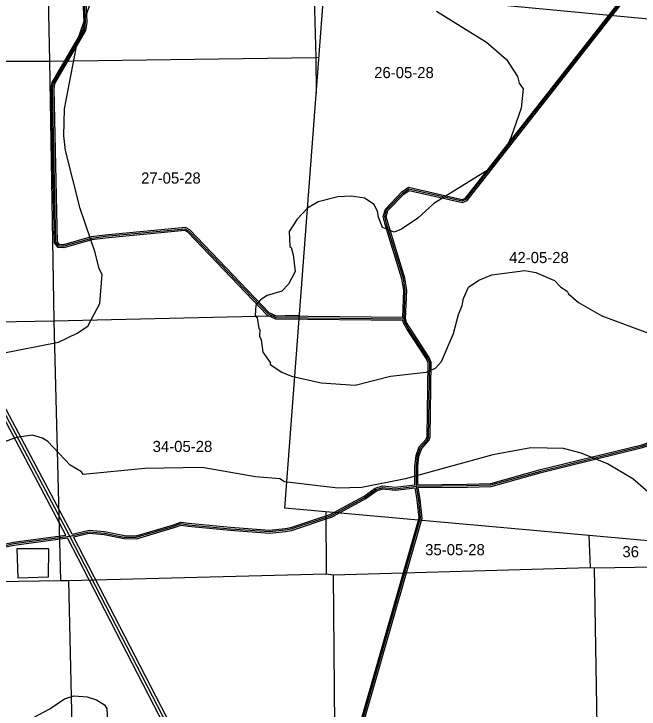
# Model space of a CAD drawing. Extents: x 418523 to 616617, y 1878279 to 2196743.
# Drawn here: x 502684 to 515312, y 2063709 to 2077753 of the extents above; entities that cross this region are included whole.
import ezdxf

# ---------------------------------------------------------------- set-up
doc = ezdxf.new("R2010")
doc.units = 0
for name, color, linetype in [('Level 1', 7, 'Continuous'), ('Level 13', 7, 'Continuous'), ('Level 14', 7, 'Continuous'), ('Level 2', 7, 'Continuous'), ('Level 31', 7, 'Continuous'), ('Level 32', 7, 'Continuous'), ('Level 34', 7, 'Continuous'), ('Level 5', 7, 'Continuous'), ('Level 7', 7, 'Continuous')]:
    doc.layers.add(name, color=color, linetype=linetype)

msp = doc.modelspace()

# ---------------------------------------------------------------- linework, layer by layer
at = {"layer": 'Level 1'}
for p, q in [((508635.978, 2082246.805), (508783.366, 2076875.434)), ((503285.904, 2082172.079), (503403.276, 2076796.925)), ((508156.936, 2067770.771), (508949.871, 2078277.329)), ((508949.871, 2078277.329), (517341.928, 2077476.993)), ((498041.884, 2076812.353), (503403.276, 2076796.925)), ((503403.276, 2076796.925), (508783.366, 2076875.434)), ((503403.276, 2076796.925), (503487.646, 2071552.117)), ((508783.366, 2076875.434), (508844.17, 2076876.762)), ((508783.366, 2076875.434), (508787.896, 2076150.822)), ((503487.646, 2071552.117), (508454.211, 2071667.696)), ((498105.342, 2071445.602), (503487.646, 2071552.117)), ((503487.646, 2071552.117), (503626.004, 2066308.914)), ((519980.632, 2066703.987), (508156.936, 2067770.771)), ((508985.908, 2067695.978), (508994.528, 2066443.553)), ((514299.631, 2067216.551), (514327.011, 2066570.452)), ((514404.91, 2066561.873), (519715.147, 2066654.907)), ((509130.321, 2066424.541), (514327.011, 2066570.452)), ((514327.011, 2066570.452), (514404.91, 2066561.873)), ((514404.91, 2066561.873), (514496.269, 2061182.907)), ((503785.891, 2066303.735), (508994.528, 2066443.553)), ((508994.528, 2066443.553), (509130.321, 2066424.541)), ((509130.321, 2066424.541), (509184.393, 2061137.922)), ((498511.636, 2066210.435), (503626.004, 2066308.914)), ((503626.004, 2066308.914), (503785.891, 2066303.735)), ((503785.891, 2066303.735), (503908.409, 2061080.664))]:
    msp.add_line(p, q, dxfattribs=at)
at = {"layer": 'Level 13'}
for p, q in [((503812.052, 2067204.943), (501795, 2071011.712)), ((507367.544, 2060326.821), (503812.052, 2067204.943))]:
    msp.add_line(p, q, dxfattribs=at)
at = {"layer": 'Level 14'}
for p, q in [((503858.323, 2067245.773), (501848.019, 2071039.804)), ((503733.74, 2067224.59), (501748.034, 2070972.197)), ((507299.868, 2060327.079), (503763.562, 2067168.085)), ((507425.046, 2060346.247), (503886.999, 2067190.625))]:
    msp.add_line(p, q, dxfattribs=at)
at = {"layer": 'Level 31'}
for points in [[(510566.628, 2071587.542), (507978.71, 2071614.378), (507819.532, 2071692.856), (506218.486, 2073365.441), (506141.447, 2073407.581), (504532.936, 2073253.156), (504252.727, 2073216.87), (503691.948, 2073058.476), (503590.387, 2073062.903), (503532.804, 2073140.971), (503463.845, 2076236.529), (503483.658, 2076358.277), (504110.84, 2077425.222), (504130.786, 2077579.338), (504091.391, 2078524.341), (504135.241, 2078644.535), (504764.377, 2081333.491), (504827.872, 2081462.332), (507042.755, 2083603.591), (507081.679, 2083683.803), (508254.71, 2086087.281)], [(510566.628, 2071587.542), (510588.274, 2072172.611), (510550.612, 2072408.788), (510212.311, 2073510.27), (510174.295, 2073657.349), (510213.452, 2073794.661), (510538.212, 2074133.395), (510659.441, 2074220.191), (511740.052, 2073974.393), (511822.146, 2074008.616), (515036.638, 2078109.158)], [(510813.911, 2068212.362), (510815.502, 2068610.581), (510835.678, 2068828.342), (510899.305, 2068990.287), (511039.82, 2069147.924), (511059.362, 2069207.489), (511084.63, 2070702.826), (511046.399, 2070797.534), (510648.181, 2071405.377), (510585.621, 2071509.639), (510566.628, 2071587.542)], [(510813.911, 2068212.362), (511837.806, 2068223.553), (512320.83, 2068238.366), (513326.467, 2068517.336), (515376.09, 2069019.934), (515516.161, 2069067.761), (515976.226, 2069370.015), (516135.498, 2069391.584), (516917.188, 2069222.015), (517259.891, 2069126.511), (517361.173, 2069128.67), (517520.732, 2069142.243), (517722.591, 2068961.091), (517843.27, 2068903.534), (518002.854, 2069006.937), (518041.844, 2069023.518), (518143.201, 2069045.317), (518365.889, 2069181.941), (518462.797, 2069282.675), (518627.132, 2069304.236), (518845.001, 2069422.697)], [(503812.052, 2067204.943), (504203.606, 2067290.586), (504512.717, 2067264.2), (504913.072, 2067183.613), (505154.546, 2067179.698), (505894.477, 2067397.381), (506058.983, 2067456.344), (506208.586, 2067432.087), (507058.066, 2067353.672), (507845.277, 2067294.806), (508164.124, 2067326.964), (508284.798, 2067348.657), (509097.405, 2067621.388), (509498.961, 2067837.606), (509774.911, 2067986.328), (509992.668, 2068146.559), (510133.032, 2068185.999), (510383.906, 2068159.898), (510813.911, 2068212.362)], [(509693.309, 2063358.517), (510898.388, 2067571.226), (510861.243, 2067939.051), (510813.911, 2068212.362)], [(500335.114, 2067240.425), (500437.302, 2067378.548), (500558.249, 2067462.766), (501370.078, 2067613.133), (501505.656, 2067640.558), (501660.111, 2067641.356), (502343.556, 2067072.208), (502483.185, 2067009.428), (502681.494, 2067051.504), (503812.052, 2067204.943)]]:
    msp.add_lwpolyline(points, dxfattribs=at)
at = {"layer": 'Level 32'}
for points in [[(510543.005, 2071557.784), (507971.57, 2071584.45), (507801.52, 2071668.287), (506200.021, 2073341.346), (506135.138, 2073376.837), (504536.297, 2073223.341), (504258.764, 2073187.4), (503695.461, 2073028.293), (503574.755, 2073033.556), (503503.023, 2073130.808), (503433.791, 2076238.621), (503454.949, 2076368.64), (504081.873, 2077435.146), (504100.704, 2077580.649), (504061.169, 2078529.036), (504106.439, 2078653.125), (504735.948, 2081343.671), (504803.269, 2081480.276), (507018.083, 2083621.467), (507054.703, 2083696.931), (508219.166, 2086082.854)], [(510537.729, 2071617.844), (507985.851, 2071644.306), (507837.545, 2071717.424), (506236.952, 2073389.536), (506147.757, 2073438.326), (504529.575, 2073282.972), (504246.691, 2073246.34), (503688.436, 2073088.658), (503606.019, 2073092.251), (503562.586, 2073151.136), (503493.9, 2076234.436), (503512.367, 2076347.915), (504139.806, 2077415.298), (504160.866, 2077578.028), (504121.614, 2078519.647), (504164.042, 2078635.945), (504792.806, 2081323.311), (504852.476, 2081444.39), (507067.426, 2083585.713), (507108.655, 2083670.674), (508261.638, 2086033.073)], [(510537.729, 2071617.844), (510558.185, 2072170.786), (510521.316, 2072401.989), (510183.434, 2073502.107), (510143.209, 2073657.735), (510186.644, 2073810.049), (510518.484, 2074156.166), (510652.942, 2074252.436), (511737.357, 2074005.773), (511803.369, 2074033.292), (515013.027, 2078127.668)], [(510596.764, 2071590.598), (510618.363, 2072174.436), (510579.907, 2072415.588), (510241.188, 2073518.431), (510205.381, 2073656.962), (510240.261, 2073779.273), (510557.941, 2074110.623), (510665.939, 2074187.946), (511742.747, 2073943.013), (511840.923, 2073983.94), (515060.249, 2078090.649)], [(510844.034, 2068242.693), (510845.497, 2068609.133), (510865.158, 2068821.334), (510925.267, 2068974.326), (511066.376, 2069132.63), (511089.282, 2069202.447), (511114.729, 2070708.407), (511073.113, 2070811.503), (510673.601, 2071421.321), (510613.689, 2071521.17), (510596.763, 2071590.598)], [(510784.018, 2068238.937), (510785.507, 2068612.028), (510806.198, 2068835.351), (510873.342, 2069006.248), (511013.264, 2069163.219), (511029.442, 2069212.531), (511054.531, 2070697.243), (511019.686, 2070783.565), (510622.76, 2071389.433), (510557.553, 2071498.108), (510543.005, 2071557.784)], [(510844.034, 2068242.692), (511837.182, 2068253.549), (512316.296, 2068268.242), (513318.883, 2068546.366), (515367.653, 2069048.755), (515502.866, 2069094.922), (515965.447, 2069398.829), (516136.701, 2069422.021), (516924.401, 2069251.149), (517263.678, 2069156.599), (517359.58, 2069158.643), (517531.115, 2069173.236), (517739.41, 2068986.307), (517841.038, 2068937.836), (517988.721, 2069033.529), (518032.737, 2069052.246), (518131.881, 2069073.57), (518346.929, 2069205.506), (518448.467, 2069311.052), (518617.701, 2069333.257), (518830.671, 2069449.053)], [(510849.489, 2068182.747), (511838.43, 2068193.557), (512325.365, 2068208.491), (513334.051, 2068488.306), (515384.526, 2068991.114), (515529.455, 2069040.598), (515987.003, 2069341.2), (516134.296, 2069361.146), (516909.976, 2069192.881), (517256.102, 2069096.423), (517362.766, 2069098.696), (517510.349, 2069111.251), (517705.773, 2068935.874), (517845.501, 2068869.231), (518016.986, 2068980.346), (518050.951, 2068994.791), (518154.521, 2069017.066), (518384.85, 2069158.376), (518477.127, 2069254.296), (518636.564, 2069275.216), (518859.332, 2069396.341)], [(503858.323, 2067245.772), (504201.631, 2067320.864), (504516.967, 2067293.947), (504916.301, 2067213.565), (505150.464, 2067209.769), (505885.175, 2067425.917), (506056.146, 2067487.196), (506212.371, 2067461.866), (507060.563, 2067383.57), (507844.887, 2067324.92), (508159.958, 2067356.697), (508277.331, 2067377.797), (509085.434, 2067649.016), (509484.733, 2067864.018), (509758.825, 2068011.739), (509979.291, 2068173.963), (510130.435, 2068216.432), (510383.638, 2068190.089), (510784.018, 2068238.937)], [(503886.998, 2067190.625), (504205.58, 2067260.307), (504508.468, 2067234.452), (504909.842, 2067153.661), (505158.63, 2067149.628), (505903.78, 2067368.846), (506061.821, 2067425.491), (506204.803, 2067402.308), (507055.569, 2067323.775), (507845.667, 2067264.693), (508168.29, 2067297.231), (508292.265, 2067319.518), (509109.376, 2067593.76), (509513.19, 2067811.194), (509790.996, 2067960.916), (510006.046, 2068119.156), (510135.63, 2068155.566), (510384.174, 2068129.707), (510789.221, 2068179.126)], [(509664.601, 2063367.236), (510867.961, 2067573.941), (510831.501, 2067934.98), (510789.221, 2068179.126)], [(509732.364, 2063385.961), (510928.816, 2067568.512), (510890.986, 2067943.124), (510849.489, 2068182.747)], [(500327.296, 2067280.297), (500416.115, 2067400.352), (500546.419, 2067491.086), (501364.371, 2067642.587), (501502.576, 2067670.543), (501670.9, 2067671.412), (502359.601, 2067097.888), (502486.547, 2067040.81), (502676.356, 2067081.082), (503733.74, 2067224.59)], [(500359.849, 2067223.414), (500458.49, 2067356.743), (500570.079, 2067434.446), (501375.785, 2067583.679), (501508.737, 2067610.573), (501649.322, 2067611.299), (502327.511, 2067046.53), (502479.823, 2066978.046), (502686.632, 2067021.926), (503763.562, 2067168.085)]]:
    msp.add_lwpolyline(points, dxfattribs=at)
at = {"layer": 'Level 5'}
msp.add_lwpolyline([(503383.855, 2066382.65), (503386.218, 2066945.612), (502743.722, 2066947.23), (502765.63, 2066363.071), (503383.855, 2066382.65)], dxfattribs=at)
at = {"layer": 'Level 7'}
for points in [[(498000.546, 2069835.163), (498629.276, 2069823.521), (499720.942, 2069694.909), (501163.095, 2069681.894), (501405.278, 2069814.49), (501547.548, 2069989.066), (501698.616, 2070297.016), (501849.385, 2070521.613), (502158.647, 2070770.722), (502417.501, 2070894.918), (503585.333, 2071124.506), (503961.058, 2071306.695), (504178.261, 2071447.691), (504421.517, 2071905.406), (504465.098, 2072488.821), (504407.134, 2072605.733), (504324.806, 2072931.111), (504019.273, 2073824.12), (503722.986, 2074992.187), (503690.619, 2075292.394), (503709.05, 2075834.198), (503972.01, 2077233.857), (504216.052, 2077933.327)], [(511218.219, 2077810.457), (512233.233, 2077181.922), (512632.238, 2076830.487), (512856.21, 2076487.941), (512889.133, 2076354.468), (512972.097, 2076237.496), (512929.143, 2075845.816), (512727.18, 2075271.258), (512559.243, 2074896.677), (512299.942, 2074622.397), (511163.911, 2073925.838), (510846.149, 2073626.776), (510511.976, 2073402.767), (510361.733, 2073344.905), (510128.606, 2073437.394), (510045.931, 2073646.059), (510029.618, 2073762.841), (509963.414, 2073904.755), (509763.727, 2074030.456), (509505.431, 2074072.984), (509230.305, 2074057.191), (508829.828, 2073958.464), (508612.636, 2073825.808), (508403.535, 2073609.751), (508244.326, 2073360.142), (508259.992, 2073051.665), (508284.933, 2073034.895), (508326.156, 2072884.711), (508366.734, 2072551.123), (508232.536, 2072293.126), (508098.666, 2072151.861), (507798.26, 2072061.145), (507664.619, 2071978.201), (507572.559, 2071870.127), (507555.202, 2071661.782), (507596.724, 2071611.631), (507629.379, 2071394.756), (507654.32, 2071378.016), (507645.562, 2071244.672), (507678.644, 2071169.511), (507711.18, 2070919.325), (507860.576, 2070710.421), (507860.417, 2070668.74), (508093.346, 2070517.928), (508293.151, 2070433.918), (508892.947, 2070298.571), (509576.394, 2070254.667), (510293.916, 2070435.709), (511011.101, 2070516.749), (511203.094, 2070599.493), (511320.264, 2070732.478), (511563.839, 2071298.565), (511665.124, 2071681.716), (511740.762, 2071864.851), (511766.23, 2072006.505), (511866.988, 2072231.261), (512075.85, 2072372.297), (512334.634, 2072479.813), (513001.837, 2072569.352), (513226.793, 2072526.924), (513601.404, 2072367.323), (513734.36, 2072233.511), (513859.114, 2072149.721), (513883.956, 2072099.64), (514091.813, 2071923.887), (514557.769, 2071655.626), (515865.007, 2071167.826)], [(515596.272, 2068000.853), (515188.966, 2068360.658), (514673.088, 2068662.441), (514140.282, 2068880.951), (513782.112, 2068973.799), (513123.567, 2068984.292), (512356.173, 2068845.061), (510595.602, 2068358.97), (509711.366, 2068186.786), (509227.825, 2068171.681), (508152.818, 2068300.232), (508052.985, 2068358.912), (507561.273, 2068402.198), (506486.495, 2068589.132), (505327.649, 2068567.879), (504085.143, 2068446.893), (504051.991, 2068505.344), (503818.994, 2068639.515), (503370.405, 2069116.122), (503262.221, 2069183.173), (503062.346, 2069242.182), (502737.069, 2069193.248), (502369.873, 2069069.381)], [(503077.161, 2063540.006), (503411.165, 2063713.995), (503703.588, 2063913.112), (503895.551, 2063979.186), (504162.217, 2063953.288), (504353.763, 2063894.319), (504511.829, 2063793.758), (504561.611, 2063718.566), (504577.476, 2063468.441)]]:
    msp.add_lwpolyline(points, dxfattribs=at)

# ---------------------------------------------------------------- texts
at = {"layer": 'Level 2'}
for s, p in [('26-05-28', (509961.257, 2076455.803)), ('27-05-28', (505253.36, 2074324.713)), ('42-05-28', (512687.668, 2072718.943)), ('34-05-28', (505486.325, 2068902.672)), ('35-05-28', (510991.536, 2066817.141)), ('36', (514975.563, 2066775.697))]:
    msp.add_text(s, height=225, dxfattribs=at).set_placement(p)
at = {"layer": 'Level 34'}
for rotation, p in [(297.9164278, (502775.743, 2069134.063)), (297.3348, (505563.291, 2063789.939))]:
    msp.add_text('I- 95', height=25, rotation=rotation, dxfattribs=at).set_placement(p)

doc.saveas('drawing.dxf')
